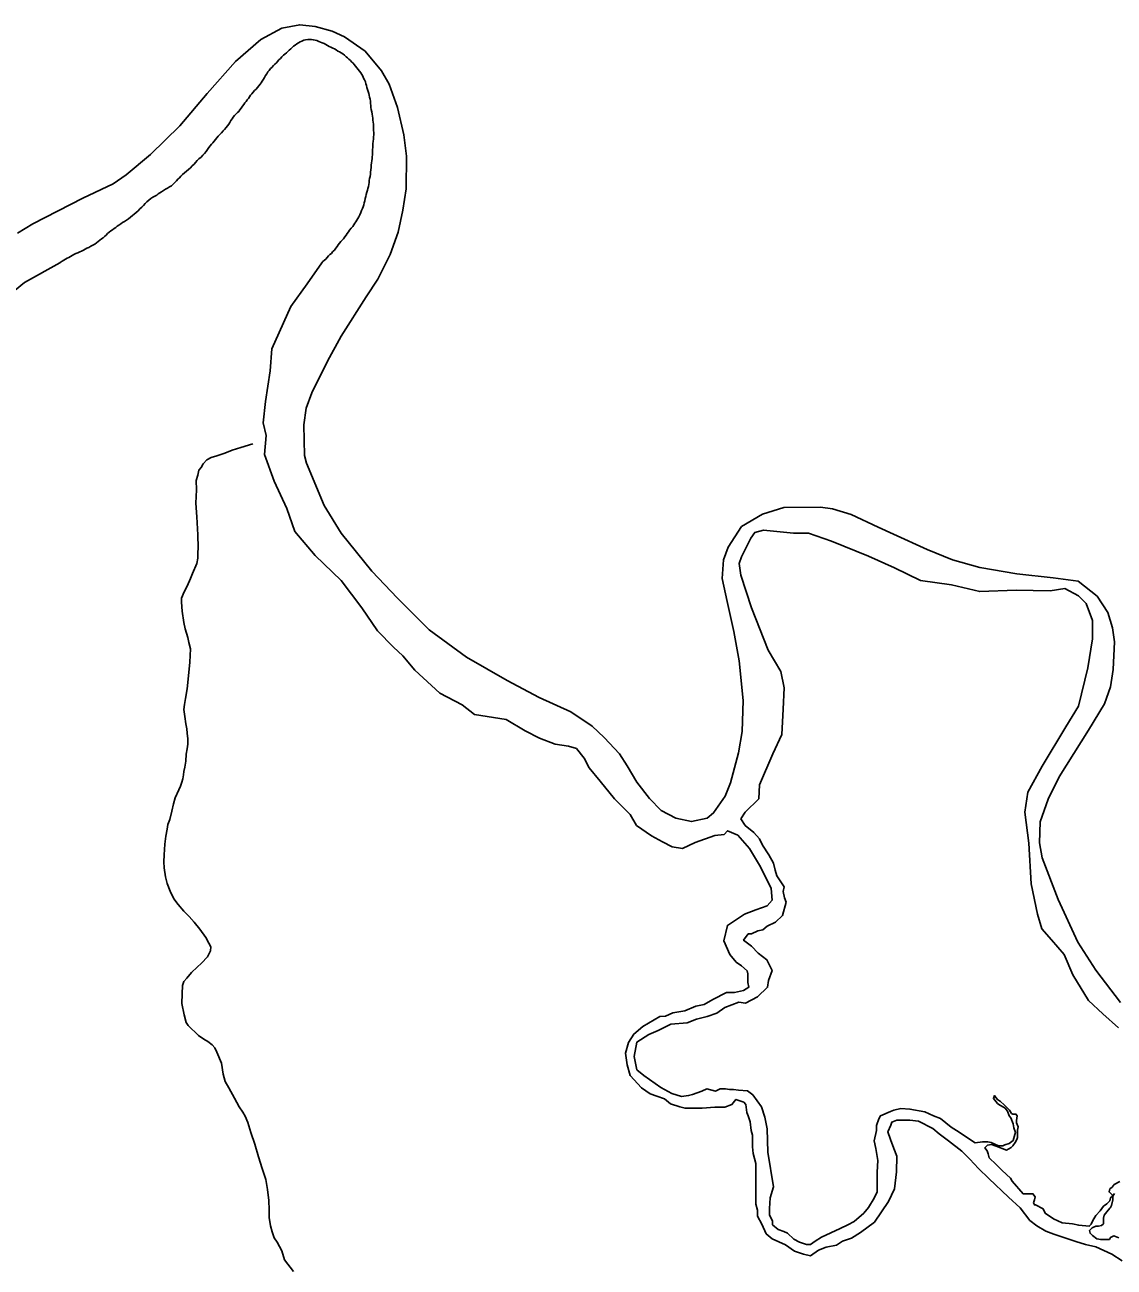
# Model space of a CAD drawing. Extents: x 1945482 to 2853149, y 66427 to 1015778.
# Drawn here: x 2310973 to 2320113, y 221573 to 231996 of the extents above; entities that cross this region are included whole.
import ezdxf

# ---------------------------------------------------------------- set-up
doc = ezdxf.new("R2010")
doc.units = 0
for name, color, linetype in [('Old_Level_35', 7, 'Continuous'), ('Old_Level_52', 7, 'Continuous'), ('Old_Level_60', 7, 'Continuous')]:
    doc.layers.add(name, color=color, linetype=linetype)

msp = doc.modelspace()

# ---------------------------------------------------------------- linework, layer by layer
at = {"layer": 'Old_Level_35'}
for points in [[(2312887, 228481), (2312784, 228451), (2312711, 228428), (2312650, 228401), (2312585, 228381), (2312536, 228367), (2312500, 228345), (2312470, 228312), (2312451, 228283), (2312432, 228259), (2312423, 228218), (2312411, 228172), (2312412, 228094), (2312407, 227982), (2312417, 227868), (2312425, 227716), (2312426, 227608), (2312425, 227566), (2312423, 227522), (2312415, 227476), (2312380, 227394), (2312362, 227350), (2312336, 227287), (2312310, 227238), (2312288, 227185), (2312286, 227153), (2312293, 227077), (2312308, 226981), (2312317, 226928), (2312339, 226857), (2312349, 226815), (2312363, 226760), (2312358, 226649), (2312349, 226561), (2312334, 226426), (2312320, 226344), (2312312, 226295), (2312307, 226251), (2312314, 226193), (2312324, 226132), (2312332, 226090), (2312335, 226052), (2312339, 226006), (2312339, 225962), (2312334, 225922), (2312326, 225878), (2312323, 225818), (2312315, 225767), (2312308, 225731), (2312305, 225703), (2312298, 225669), (2312291, 225642), (2312279, 225608), (2312266, 225577), (2312235, 225512), (2312221, 225460), (2312205, 225399), (2312188, 225330), (2312173, 225288), (2312167, 225249), (2312155, 225189), (2312146, 225122), (2312142, 225032), (2312140, 224974), (2312142, 224924), (2312153, 224847), (2312167, 224791), (2312192, 224728), (2312224, 224663), (2312258, 224615), (2312306, 224561), (2312352, 224516), (2312394, 224468), (2312442, 224410), (2312491, 224338), (2312517, 224291), (2312534, 224260), (2312530, 224227), (2312504, 224176), (2312454, 224124), (2312419, 224089), (2312371, 224045), (2312333, 223998), (2312308, 223969), (2312297, 223936), (2312292, 223866), (2312291, 223784), (2312309, 223690), (2312325, 223627), (2312344, 223600), (2312370, 223573), (2312401, 223546), (2312430, 223517), (2312475, 223485), (2312508, 223466), (2312545, 223438), (2312566, 223413), (2312585, 223377), (2312623, 223285), (2312637, 223191)], [(2312623, 223285), (2312637, 223191)], [(2312637, 223191), (2312655, 223130), (2312683, 223079), (2312733, 222991), (2312772, 222917), (2312801, 222874), (2312821, 222841), (2312845, 222787), (2312868, 222702), (2312902, 222604), (2312934, 222499), (2312964, 222400), (2312994, 222309), (2313009, 222224), (2313021, 222132), (2313024, 222054), (2313023, 221990), (2313035, 221919), (2313047, 221869), (2313065, 221820), (2313091, 221783), (2313128, 221710), (2313151, 221635), (2313227, 221538)]]:
    msp.add_lwpolyline(points, dxfattribs=at)
at = {"layer": 'Old_Level_52'}
for points in [[(2320166, 223793), (2319960, 224064), (2319809, 224299), (2319642, 224659), (2319510, 225008), (2319486, 225133), (2319491, 225310), (2319559, 225499), (2319651, 225687), (2319898, 226077), (2320033, 226299), (2320082, 226441), (2320104, 226586), (2320116, 226819), (2320100, 226938), (2320059, 227065), (2319970, 227203), (2319811, 227327), (2319600, 227356), (2319295, 227391), (2318986, 227442), (2318757, 227508), (2318543, 227594), (2318260, 227722), (2318134, 227781), (2317906, 227887), (2317749, 227936), (2317648, 227949), (2317341, 227946), (2317162, 227890), (2316986, 227786), (2316874, 227613), (2316835, 227507), (2316824, 227350), (2316867, 227157), (2316923, 226905), (2316966, 226661), (2317000, 226328), (2316992, 226068), (2316960, 225889), (2316894, 225636), (2316850, 225525), (2316752, 225384), (2316697, 225339), (2316567, 225312), (2316435, 225339), (2316313, 225404), (2316213, 225504), (2316108, 225641), (2316027, 225778), (2315962, 225880), (2315835, 226017), (2315733, 226113), (2315554, 226231), (2315287, 226353), (2315020, 226494), (2314679, 226691), (2314366, 226919), (2314100, 227185), (2313883, 227412), (2313627, 227730), (2313484, 227963), (2313336, 228318), (2313320, 228384), (2313314, 228639), (2313333, 228780), (2313380, 228909), (2313511, 229175), (2313628, 229383), (2313836, 229713), (2313935, 229862), (2314039, 230069), (2314104, 230255), (2314145, 230442), (2314171, 230620), (2314174, 230894), (2314154, 231073), (2314099, 231303), (2314029, 231498), (2313964, 231611), (2313828, 231776), (2313655, 231894), (2313551, 231943), (2313410, 231983), (2313280, 231996), (2313129, 231968), (2312953, 231874), (2312740, 231688), (2312503, 231420), (2312272, 231147), (2312028, 230909)], [(2312028, 230909), (2311824, 230737), (2311713, 230661), (2311460, 230541), (2311041, 230327), (2310910, 230249)]]:
    msp.add_lwpolyline(points, dxfattribs=at)
at = {"layer": 'Old_Level_60'}
for points in [[(2312672, 231148), (2312683, 231163), (2312692, 231177), (2312702, 231193), (2312711, 231207), (2312720, 231220), (2312732, 231234), (2312743, 231246), (2312756, 231259), (2312767, 231270), (2312778, 231284), (2312788, 231297), (2312800, 231312), (2312809, 231326), (2312820, 231340), (2312830, 231352), (2312839, 231367), (2312848, 231379), (2312858, 231393), (2312867, 231406), (2312877, 231418), (2312889, 231432), (2312900, 231444), (2312914, 231457), (2312925, 231470), (2312937, 231484), (2312946, 231497), (2312955, 231510), (2312965, 231523), (2312976, 231539), (2312984, 231554), (2312993, 231570), (2313003, 231586), (2313013, 231602), (2313023, 231614), (2313034, 231628), (2313045, 231639), (2313060, 231654), (2313070, 231665), (2313083, 231677), (2313093, 231688), (2313105, 231701), (2313118, 231714), (2313130, 231728), (2313142, 231740), (2313154, 231751), (2313167, 231761), (2313180, 231772), (2313192, 231782), (2313204, 231793), (2313216, 231805), (2313228, 231816), (2313241, 231826), (2313255, 231836), (2313268, 231845), (2313282, 231852), (2313297, 231859), (2313313, 231866), (2313328, 231871), (2313346, 231873), (2313361, 231874), (2313377, 231874), (2313392, 231871), (2313408, 231867), (2313424, 231863), (2313439, 231857), (2313454, 231851), (2313468, 231844), (2313483, 231838), (2313497, 231831), (2313511, 231823), (2313525, 231815), (2313539, 231807), (2313556, 231801), (2313570, 231794), (2313584, 231786), (2313599, 231776), (2313612, 231768), (2313626, 231760), (2313640, 231752), (2313654, 231741), (2313668, 231728), (2313679, 231718), (2313692, 231707), (2313704, 231697), (2313715, 231686), (2313727, 231674), (2313737, 231662), (2313747, 231650), (2313759, 231635), (2313769, 231621), (2313780, 231606), (2313791, 231593), (2313801, 231579), (2313808, 231564), (2313815, 231549), (2313822, 231534), (2313830, 231517), (2313835, 231502), (2313839, 231488)], [(2313839, 231488), (2313843, 231470), (2313848, 231453), (2313853, 231437), (2313858, 231421), (2313862, 231406), (2313866, 231389), (2313870, 231371), (2313872, 231354), (2313874, 231336), (2313875, 231320), (2313877, 231302), (2313880, 231285), (2313884, 231265), (2313887, 231247), (2313889, 231230), (2313892, 231212), (2313894, 231195), (2313896, 231180), (2313897, 231161), (2313898, 231144), (2313898, 231127), (2313899, 231108), (2313900, 231092), (2313900, 231074), (2313898, 231055), (2313897, 231040), (2313895, 231018), (2313894, 231001), (2313893, 230983), (2313892, 230966), (2313891, 230950), (2313891, 230934), (2313890, 230919), (2313889, 230904), (2313887, 230888), (2313886, 230873), (2313884, 230855), (2313882, 230837), (2313880, 230818), (2313878, 230798), (2313876, 230779), (2313874, 230760), (2313872, 230742), (2313869, 230724), (2313866, 230706), (2313863, 230689), (2313861, 230672), (2313858, 230655), (2313856, 230639), (2313852, 230624), (2313847, 230608), (2313842, 230591), (2313838, 230573), (2313833, 230555), (2313829, 230538)], [(2311265, 230000), (2311270, 230003), (2311286, 230012), (2311301, 230021), (2311315, 230029), (2311329, 230037), (2311342, 230045), (2311356, 230052), (2311371, 230060), (2311385, 230068), (2311401, 230076), (2311417, 230083), (2311433, 230091), (2311448, 230098), (2311464, 230105), (2311479, 230113), (2311494, 230121), (2311510, 230129), (2311527, 230138), (2311544, 230147), (2311560, 230157), (2311575, 230167), (2311589, 230178), (2311603, 230189), (2311617, 230199), (2311630, 230209), (2311642, 230219), (2311655, 230231), (2311667, 230244), (2311680, 230256), (2311693, 230267), (2311708, 230277), (2311721, 230287), (2311735, 230296), (2311748, 230306), (2311762, 230316), (2311777, 230326), (2311793, 230336), (2311809, 230346), (2311827, 230357), (2311843, 230369), (2311859, 230382), (2311875, 230395), (2311891, 230408), (2311907, 230421), (2311923, 230436), (2311938, 230451), (2311953, 230465), (2311969, 230480), (2311983, 230496), (2311997, 230511), (2312013, 230526), (2312030, 230538), (2312047, 230549), (2312064, 230558), (2312079, 230567), (2312092, 230577), (2312105, 230586), (2312120, 230595), (2312135, 230606), (2312152, 230616), (2312170, 230626), (2312186, 230636), (2312202, 230646), (2312216, 230659), (2312231, 230673), (2312245, 230687), (2312257, 230700), (2312270, 230713), (2312283, 230727), (2312297, 230740), (2312312, 230754), (2312329, 230768), (2312346, 230782), (2312362, 230797), (2312378, 230812), (2312393, 230827), (2312406, 230842), (2312419, 230857), (2312434, 230871), (2312451, 230886), (2312466, 230901), (2312480, 230916), (2312493, 230933), (2312505, 230950), (2312517, 230966), (2312528, 230980), (2312539, 230994), (2312550, 231006), (2312562, 231020), (2312572, 231033), (2312584, 231048), (2312595, 231061), (2312609, 231076), (2312622, 231090), (2312636, 231106), (2312648, 231119), (2312661, 231134), (2312672, 231148)], [(2313829, 230538), (2313825, 230520), (2313820, 230502), (2313816, 230485), (2313811, 230469), (2313805, 230455), (2313798, 230437), (2313791, 230420), (2313783, 230401), (2313775, 230384), (2313767, 230371), (2313758, 230358), (2313750, 230344), (2313741, 230331), (2313733, 230317), (2313724, 230304), (2313712, 230289), (2313698, 230274), (2313688, 230260), (2313678, 230246), (2313668, 230231), (2313658, 230216), (2313646, 230201), (2313635, 230189), (2313624, 230177), (2313613, 230163), (2313602, 230149), (2313592, 230135), (2313583, 230121), (2313571, 230106), (2313560, 230096), (2313555, 230091), (2313545, 230078), (2313533, 230069), (2313521, 230057), (2313510, 230043), (2313497, 230030), (2313486, 230020), (2313474, 230010), (2313464, 230000)], [(2310000, 228370), (2310254, 228715), (2310403, 228933), (2310561, 229143), (2310636, 229379), (2310692, 229527), (2310766, 229667), (2310971, 229833), (2311265, 230000)], [(2313464, 230000), (2313343, 229824), (2313204, 229632), (2313045, 229278), (2313032, 229092), (2312992, 228837), (2312972, 228657), (2312999, 228551), (2312985, 228390), (2313065, 228166), (2313171, 227937), (2313237, 227744), (2313409, 227545), (2313628, 227334), (2313800, 227104), (2313932, 226912), (2314065, 226775), (2314144, 226701), (2314244, 226583), (2314456, 226390), (2314641, 226291), (2314747, 226210), (2315012, 226167), (2315171, 226074), (2315290, 226012), (2315422, 225962), (2315535, 225943), (2315601, 225925), (2315667, 225844), (2315707, 225763), (2315800, 225651), (2315919, 225502), (2316052, 225372), (2316105, 225279), (2316230, 225192), (2316323, 225142), (2316403, 225099), (2316490, 225086), (2316596, 225136), (2316762, 225195), (2316840, 225204)], [(2319469, 224534), (2319416, 224788), (2319396, 225130), (2319363, 225391), (2319389, 225558), (2319508, 225776), (2319707, 226105), (2319813, 226279), (2319893, 226601), (2319932, 226844), (2319932, 226999), (2319879, 227142), (2319813, 227204), (2319700, 227266), (2319575, 227247), (2319290, 227253), (2318985, 227241), (2318747, 227297), (2318489, 227334), (2318270, 227440), (2318052, 227539), (2317740, 227663), (2317548, 227732), (2317422, 227732), (2317171, 227756), (2317098, 227738), (2317065, 227688), (2316985, 227533), (2316965, 227477), (2316979, 227378), (2317071, 227104), (2317210, 226750), (2317316, 226570), (2317343, 226434), (2317336, 226254), (2317323, 226043), (2317250, 225881), (2317138, 225620), (2317131, 225502), (2317018, 225391), (2316979, 225335)], [(2316979, 225335), (2317017, 225279), (2317090, 225220), (2317136, 225167), (2317162, 225114), (2317215, 225033), (2317255, 224962), (2317268, 224903), (2317282, 224856), (2317345, 224763), (2317335, 224726), (2317348, 224673), (2317361, 224636), (2317331, 224524), (2317272, 224468), (2317202, 224434), (2317166, 224403), (2317123, 224394), (2317070, 224369), (2317043, 224369), (2317004, 224316), (2317070, 224267), (2317126, 224208), (2317199, 224152), (2317242, 224062), (2317212, 223978), (2317205, 223922), (2317119, 223841), (2317020, 223788), (2316964, 223795), (2316845, 223751), (2316778, 223705), (2316699, 223677), (2316609, 223655), (2316530, 223624), (2316394, 223611), (2316288, 223559), (2316209, 223524), (2316109, 223462), (2316086, 223341), (2316109, 223229), (2316166, 223180), (2316308, 223080), (2316401, 223031)], [(2316840, 225204), (2316868, 225235), (2316954, 225198), (2317053, 225086), (2317146, 224931), (2317235, 224751), (2317242, 224652), (2317202, 224605), (2317106, 224571), (2317010, 224534), (2316937, 224484), (2316868, 224440), (2316838, 224310), (2316888, 224195), (2316941, 224133), (2316987, 224102), (2317033, 224059), (2317040, 224034), (2317040, 223962), (2317047, 223922), (2317004, 223894), (2316927, 223878), (2316861, 223878), (2316745, 223819), (2316672, 223776), (2316603, 223764), (2316510, 223723), (2316411, 223708), (2316348, 223680), (2316302, 223677), (2316159, 223593), (2316083, 223528), (2316037, 223459), (2316013, 223369), (2316027, 223270), (2316053, 223180), (2316146, 223077), (2316219, 223028), (2316275, 223009)], [(2320149, 223580), (2320017, 223698), (2319898, 223810), (2319765, 224027), (2319692, 224195), (2319586, 224319), (2319507, 224412), (2319469, 224534)], [(2316401, 223031), (2316482, 223006), (2316542, 223012), (2316575, 223021), (2316654, 223049), (2316694, 223068), (2316767, 223049), (2316806, 223068), (2316853, 223068), (2316886, 223065), (2316919, 223065), (2316962, 223059), (2317035, 223053), (2317081, 223018), (2317154, 222919), (2317181, 222832), (2317201, 222733), (2317207, 222537), (2317254, 222248), (2317227, 222155), (2317220, 222065), (2317220, 222009), (2317247, 221963), (2317247, 221929), (2317293, 221888), (2317340, 221873), (2317373, 221857), (2317426, 221807), (2317472, 221783), (2317532, 221764), (2317565, 221764), (2317605, 221792), (2317657, 221826), (2317813, 221897), (2317879, 221929), (2317932, 221956), (2318012, 222025), (2318052, 222074), (2318098, 222152), (2318124, 222205), (2318124, 222304), (2318124, 222369), (2318131, 222469), (2318114, 222568), (2318098, 222633), (2318118, 222720), (2318118, 222761), (2318138, 222817), (2318151, 222844), (2318237, 222879), (2318263, 222891), (2318323, 222903), (2318399, 222900), (2318525, 222876), (2318598, 222844), (2318657, 222820), (2318744, 222748), (2318813, 222705), (2318873, 222664), (2318946, 222615)], [(2319061, 222317), (2318975, 222400), (2318902, 222478), (2318836, 222546), (2318724, 222633), (2318644, 222692), (2318591, 222736), (2318472, 222798), (2318399, 222807), (2318343, 222807), (2318290, 222807), (2318247, 222789), (2318240, 222764), (2318214, 222708), (2318237, 222643), (2318263, 222568), (2318290, 222503), (2318287, 222373), (2318270, 222230), (2318220, 222124), (2318101, 221950), (2317985, 221863), (2317909, 221817), (2317833, 221792), (2317783, 221758), (2317697, 221742), (2317631, 221717), (2317565, 221668), (2317505, 221683), (2317432, 221708), (2317356, 221761), (2317244, 221811), (2317194, 221854), (2317157, 221935), (2317121, 222000), (2317121, 222050), (2317105, 222102), (2317105, 222164), (2317105, 222223), (2317105, 222276), (2317105, 222332), (2317105, 222394), (2317105, 222444), (2317085, 222528), (2317078, 222584), (2317078, 222643), (2317078, 222680), (2317068, 222720), (2317058, 222792), (2317042, 222844), (2317032, 222872), (2317022, 222938), (2317005, 222956), (2316939, 222981), (2316906, 222938), (2316846, 222916), (2316763, 222916), (2316657, 222907), (2316585, 222907), (2316512, 222907), (2316469, 222919), (2316389, 222944), (2316340, 222984), (2316275, 223009)], [(2319302, 222661), (2319302, 222692), (2319302, 222723), (2319308, 222751), (2319292, 222785), (2319292, 222804), (2319298, 222844), (2319288, 222857), (2319262, 222857), (2319252, 222863), (2319235, 222891), (2319192, 222931), (2319156, 222966), (2319136, 222978), (2319119, 222997), (2319109, 223012), (2319100, 222987), (2319133, 222947), (2319146, 222938), (2319199, 222907), (2319219, 222882), (2319232, 222844), (2319245, 222826), (2319265, 222776), (2319272, 222742), (2319285, 222702), (2319278, 222686), (2319265, 222636), (2319232, 222612), (2319196, 222599), (2319179, 222590), (2319143, 222590), (2319080, 222618), (2319053, 222624), (2319007, 222624), (2318946, 222615)], [(2320159, 222292), (2320113, 222267), (2320096, 222245), (2320076, 222230), (2320070, 222205), (2320096, 222180), (2320103, 222171), (2320083, 222155), (2320076, 222130), (2320050, 222105), (2320023, 222084), (2319994, 222047), (2319960, 222006), (2319934, 221966), (2319921, 221935), (2319904, 221916), (2319815, 221925), (2319762, 221938), (2319676, 221944), (2319603, 221978), (2319533, 222025), (2319517, 222062), (2319454, 222096), (2319444, 222096), (2319437, 222112), (2319444, 222137), (2319451, 222164), (2319431, 222189), (2319391, 222189), (2319348, 222189), (2319258, 222295), (2319242, 222320), (2319172, 222385), (2319123, 222435), (2319063, 222491), (2319056, 222525), (2319047, 222550), (2319027, 222574), (2319050, 222596), (2319083, 222602), (2319123, 222587), (2319209, 222556), (2319249, 222577), (2319262, 222590), (2319282, 222618), (2319295, 222643)], [(2319295, 222643), (2319302, 222661)], [(2319061, 222317), (2319225, 222161), (2319325, 222071), (2319404, 221966), (2319464, 221919), (2319540, 221876), (2319606, 221851), (2319792, 221789), (2319871, 221764), (2319960, 221745), (2320027, 221714), (2320093, 221683), (2320179, 221627)], [(2320152, 221820), (2320109, 221835), (2320083, 221823), (2320073, 221804), (2320037, 221804), (2320000, 221804), (2319967, 221811), (2319931, 221838), (2319911, 221857), (2319907, 221882), (2319927, 221904), (2319960, 221916), (2319980, 221916), (2320007, 221922), (2320023, 221938), (2320023, 221963), (2320023, 221984), (2320030, 222009), (2320050, 222037), (2320076, 222068), (2320083, 222074), (2320090, 222090), (2320103, 222137), (2320103, 222168), (2320116, 222192)]]:
    msp.add_lwpolyline(points, dxfattribs=at)

doc.saveas('drawing.dxf')
